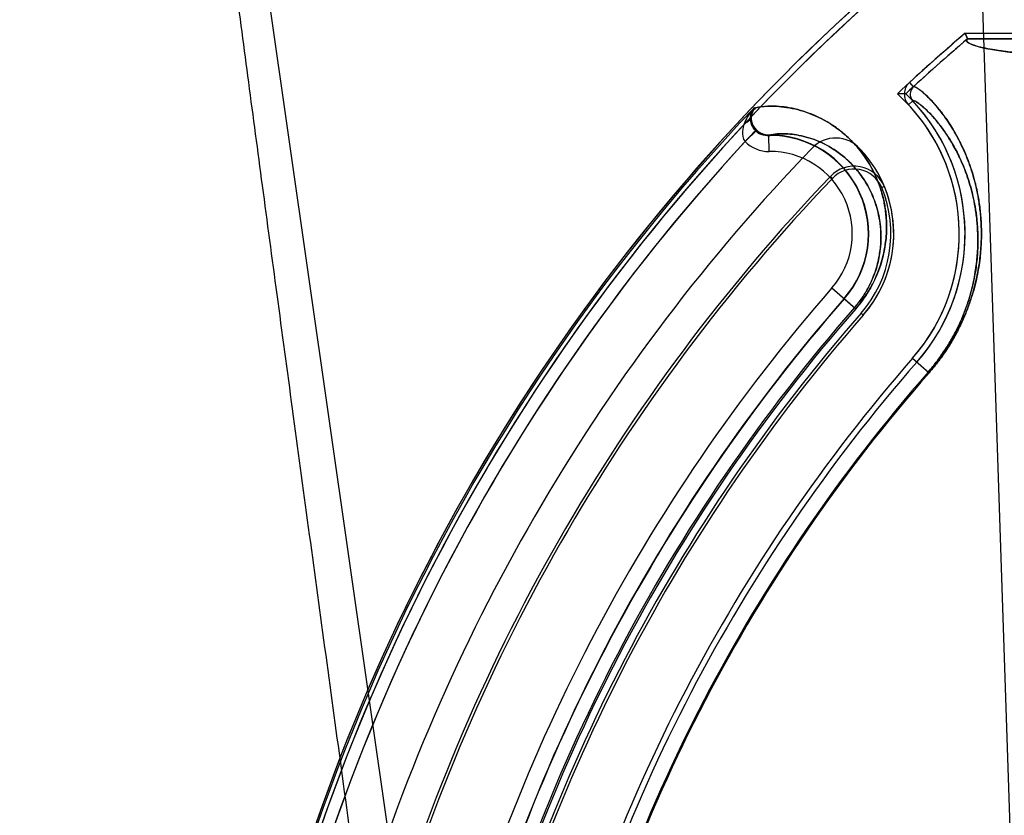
# Model space of a CAD drawing. Header units: millimetres. Extents: x 0 to 297, y 0 to 210.
# Tile 391 of 499: x 239.962 to 240.172, y 160.151 to 160.321. Entities that reach past the tile are written whole.
import ezdxf

# ---------------------------------------------------------------- set-up
doc = ezdxf.new("R2010")
doc.units = ezdxf.units.MM
doc.header["$LTSCALE"] = 16.335
doc.layers.get('0').update_dxf_attribs({"linetype": 'CONTINUOUS'})
for name, color, linetype in [('AXES_REF', 7, 'CONTINUOUS'), ('INTFCLR_1', 7, 'CONTINUOUS'), ('INTFCLR_144815', 7, 'CONTINUOUS'), ('INTFCLR_72935', 7, 'CONTINUOUS')]:
    doc.layers.add(name, color=color, linetype=linetype)

msp = doc.modelspace()

# ---------------------------------------------------------------- linework, layer by layer
at = {"color": 7, "linetype": 'Continuous'}
for radius in [6.787079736, 6.7865, 6.743039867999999]:
    msp.add_circle((241.4889109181, 154.7114647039), radius, dxfattribs=at)
for radius, start, end in [(6.72, 278.2771290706, 261.7228709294), (6.874, 113.0826918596, 346.8308908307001)]:
    msp.add_arc((241.4889109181, 154.7114647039), radius, start, end, dxfattribs=at)
at = {"layer": 'AXES_REF', "color": 9, "linetype": 'Continuous'}
msp.add_arc((241.4889109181, 154.7114647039), 6.191158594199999, 94.4118118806, 85.5881881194, dxfattribs=at)
at = {"layer": 'INTFCLR_1', "color": 6, "linetype": 'Continuous'}
for p, q in [((240.1634492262, 160.3181585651), (240.1639029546, 160.3169242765)), ((240.1634492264, 160.3181585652), (240.304692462, 160.3181585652)), ((240.1639029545, 160.3169242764), (240.6855274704, 160.3169242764))]:
    msp.add_line(p, q, dxfattribs=at)
at = {"layer": 'INTFCLR_1', "color": 9, "linetype": 'Continuous'}
for p, q in [((240.1515176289, 160.3076153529), (240.1523530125, 160.3067067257)), ((240.1513341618, 160.3028880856), (240.1522374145, 160.3037292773)), ((240.1184056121, 160.3022627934), (240.1186553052, 160.3022627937)), ((240.1189242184, 160.2974773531), (240.116422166, 160.2950355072)), ((240.1215533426, 160.2929099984), (240.1215101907, 160.2964091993)), ((240.1349896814, 160.2637917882), (240.1400687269, 160.2593508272)), ((240.1521852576, 160.2487565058), (240.155711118, 160.245673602))]:
    msp.add_line(p, q, dxfattribs=at)
at = {"layer": 'INTFCLR_1', "color": 6, "linetype": 'Continuous'}
for centre, radius, start, end in [((240.4247152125, 160.0104647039), 0.423418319, 129.3396669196, 162.9347323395), ((240.4247152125, 160.0104647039), 0.4221840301, 129.3995060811, 162.9347321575), ((240.4247152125, 160.0104647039), 0.4036526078, 130.3349249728, 132.5951472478), ((240.4247152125, 160.0104647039), 0.402418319, 130.3994272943, 132.5951472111), ((240.1537743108, 160.3051605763), 0.0033344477, 132.5924038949, 222.9624927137), ((240.1537743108, 160.3051605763), 0.0021001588, 132.5915889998, 222.962486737), ((240.1217698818, 160.2753507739), 0.0404023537, 318.8345500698, 42.9669915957), ((240.1217698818, 160.2753507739), 0.0416366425, 318.8345507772, 42.96685853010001), ((240.4247152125, 160.0104647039), 0.4195535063, 137.2913519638, 169.1014109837), ((240.1357745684, 160.2887845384), 0.006999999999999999, 42.29570308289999, 136.0726218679), ((240.4247152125, 160.0104647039), 0.4081840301, 136.0726226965, 162.934732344), ((240.1537743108, 160.3051605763), 0.0173344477, 222.2957028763, 222.9661258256), ((240.1217698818, 160.2753507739), 0.0264023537, 318.8345509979, 42.96699183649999), ((240.4247152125, 160.0104647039), 0.3760159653, 138.8345507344, 166.0686236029), ((240.4247152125, 160.0104647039), 0.3620159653, 138.8345508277, 166.0686237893), ((240.4247152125, 160.0104647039), 0.3607816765, 138.8345507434, 166.0686235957)]:
    msp.add_arc(centre, radius, start, end, dxfattribs=at)
at = {"layer": 'INTFCLR_1', "color": 9, "linetype": 'Continuous'}
for centre, radius, start, end in [((240.4247152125, 160.0104647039), 0.4230504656, 136.3898582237, 175.7650415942), ((240.1214614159, 160.299945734), 0.00703614, 224.2570395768, 270.7486548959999), ((240.1217698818, 160.2753507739), 0.0210600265, 318.8345507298, 90.70656214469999), ((240.1217698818, 160.2753507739), 0.0175605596, 318.8345507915, 90.7064764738), ((240.4247152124, 160.0104647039), 0.3848577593, 138.8345507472, 166.0686236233), ((240.4247152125, 160.0104647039), 0.3813582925, 138.8345507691, 166.0686236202), ((240.4247152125, 160.0104647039), 0.3784849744, 138.8345507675, 166.0686236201), ((240.4247152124, 160.0104647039), 0.3781109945, 138.8345501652, 166.0686229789), ((240.4247152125, 160.0104647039), 0.3575673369, 138.8345507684, 166.0686236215), ((240.4247152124, 160.0104647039), 0.3573323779, 138.8345501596, 166.0686229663)]:
    msp.add_arc(centre, radius, start, end, dxfattribs=at)
at = {"layer": 'INTFCLR_1', "color": 6, "linetype": 'Continuous'}
msp.add_open_spline([(240.1639029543, 160.3169242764), (240.1631904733, 160.3163179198), (240.1666612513, 160.3150240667), (240.1689410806, 160.314757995), (240.1727910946, 160.3141225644), (240.1771041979, 160.3136598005), (240.1824233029, 160.3131445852), (240.1885664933, 160.3126575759), (240.195667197, 160.3121699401), (240.2035941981, 160.3116996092), (240.2123218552, 160.3112457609), (240.2218178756, 160.3108109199), (240.2320450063, 160.3103966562), (240.2429695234, 160.3100044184), (240.2545480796, 160.3096357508), (240.2667390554, 160.3092920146), (240.2794891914, 160.3089746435), (240.2927582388, 160.3086845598), (240.3065025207, 160.3084227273), (240.3206689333, 160.3081901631), (240.335198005, 160.3079877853), (240.3500423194, 160.3078161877), (240.365155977, 160.3076758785), (240.3804869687, 160.3075673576), (240.3959769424, 160.307491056), (240.4115633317, 160.3074472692), (240.4271809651, 160.3074361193), (240.4427747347, 160.30745755), (240.4582931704, 160.3075113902), (240.4736899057, 160.3075974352), (240.4889115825, 160.3077153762), (240.5039047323, 160.3078648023), (240.5186115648, 160.3080451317), (240.5329745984, 160.3082556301), (240.5469401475, 160.308495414), (240.5604646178, 160.3087636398), (240.5734961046, 160.3090592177), (240.5859896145, 160.3093810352), (240.5979012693, 160.3097278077), (240.6092005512, 160.3100985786), (240.6198395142, 160.3104917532), (240.6297866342, 160.3109060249), (240.6390020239, 160.3113395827), (240.6474572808, 160.3117909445), (240.6551190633, 160.3122582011), (240.6619553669, 160.3127383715), (240.667857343, 160.3132235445), (240.6727255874, 160.3136942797), (240.6765452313, 160.3141440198), (240.6793563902, 160.3145271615), (240.6815518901, 160.3149290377), (240.6832986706, 160.3152291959), (240.6862710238, 160.3162914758), (240.6855274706, 160.3169242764)], degree=3, knots=[0, 0, 0, 0, 0.005364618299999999, 0.0105103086, 0.0174735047, 0.0261349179, 0.0359631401, 0.0479194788, 0.0615367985, 0.0767520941, 0.0934596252, 0.1116466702, 0.1312601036, 0.1521500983, 0.1743285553, 0.197685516, 0.2220813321, 0.2474609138, 0.273788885, 0.3009058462, 0.3287025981, 0.3571072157, 0.3860294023, 0.4153686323, 0.4450179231, 0.4748505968, 0.5047419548, 0.5345700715, 0.5642659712, 0.5937258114, 0.6228569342, 0.6515502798, 0.6797013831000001, 0.707192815, 0.7339173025, 0.7597921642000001, 0.7847578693, 0.8086595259, 0.8314541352, 0.8530886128, 0.8734848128, 0.8924998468, 0.9101750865, 0.9263842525, 0.9410518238, 0.9541875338, 0.9656850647, 0.9749912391, 0.9822753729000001, 0.9876216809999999, 0.9915377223, 0.9944014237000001, 1, 1, 1, 1], dxfattribs=at)
at = {"layer": 'INTFCLR_1', "color": 9, "linetype": 'Continuous'}
for points, knots in [([(240.1557111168, 160.2456736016), (240.1564329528, 160.2464991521), (240.1577973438, 160.2481786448), (240.1593382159, 160.2503795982), (240.1604486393, 160.2521574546), (240.1614477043, 160.2538853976), (240.1625387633, 160.2560043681), (240.1636378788, 160.2585096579), (240.164796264, 160.2616363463), (240.1656491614, 160.2646673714), (240.1662319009, 160.2675676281), (240.1666310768, 160.2701765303), (240.1668985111, 160.2732208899), (240.1669253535, 160.276641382), (240.1667510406, 160.2793020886), (240.1665162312, 160.2812933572), (240.1662386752, 160.2831281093), (240.1658098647, 160.2852803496), (240.1651784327, 160.2876948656), (240.1642615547, 160.2905446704), (240.1629878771, 160.2936708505), (240.1613050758, 160.2969046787), (240.1596222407, 160.2995698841), (240.1580131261, 160.3017358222), (240.1565303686, 160.3034653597), (240.1550084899, 160.3050181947), (240.1537021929, 160.3061215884), (240.1528027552, 160.3066836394), (240.1524267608, 160.3067745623), (240.1523530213, 160.3067067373)], [0, 0, 0, 0, 0.04809504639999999, 0.09480444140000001, 0.1177327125, 0.1400101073, 0.1823284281, 0.2221844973, 0.2599202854, 0.3285029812, 0.3599833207, 0.3896225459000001, 0.444218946, 0.4938451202, 0.5395034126, 0.5610557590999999, 0.5817683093, 0.620874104, 0.6572382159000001, 0.691163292, 0.7521164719, 0.8050229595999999, 0.8508547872, 0.8901840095, 0.9233355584, 0.9504662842, 0.9862062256, 0.9956059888, 1, 1, 1, 1]), ([(240.1555342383, 160.2458282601), (240.1562201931, 160.2466127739), (240.1575166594, 160.248208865), (240.1589805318, 160.2503006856), (240.1600352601, 160.2519904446), (240.1609840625, 160.2536327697), (240.1620199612, 160.2556467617), (240.163063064, 160.2580279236), (240.1641617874, 160.260999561), (240.1649698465, 160.26388015), (240.1655208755, 160.2666362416), (240.1658975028, 160.2691151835), (240.1661481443, 160.2720075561), (240.1661692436, 160.275256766), (240.1659998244, 160.277783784), (240.1657736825, 160.2796746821), (240.1655070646, 160.2814166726), (240.1650960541, 160.2834597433), (240.1644918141, 160.2857512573), (240.1636153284, 160.2884550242), (240.1623988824, 160.2914197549), (240.1607927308, 160.2944846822), (240.1591871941, 160.2970086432), (240.1576520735, 160.2990579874), (240.1562377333, 160.3006920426), (240.1547837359, 160.302158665), (240.1535379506, 160.303193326), (240.1526692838, 160.3037219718), (240.1523087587, 160.3037956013), (240.1522374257, 160.3037292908)], [0, 0, 0, 0, 0.04811611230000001, 0.09484560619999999, 0.1177835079, 0.1400700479, 0.1824050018, 0.2222756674, 0.2600241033, 0.3286261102, 0.3601135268, 0.3897582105, 0.4443611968, 0.4939890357, 0.5396447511, 0.5611944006, 0.5819033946, 0.6209997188, 0.6573516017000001, 0.6912620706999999, 0.7521804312, 0.8050471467, 0.8508368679, 0.8901243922, 0.9232376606, 0.9503374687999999, 0.9860740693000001, 0.9955031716, 1, 1, 1, 1]), ([(240.118405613, 160.3022627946), (240.1181714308, 160.3020059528), (240.1173012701, 160.3009663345), (240.1165971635, 160.299776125), (240.1162411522, 160.2988323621)], [0, 0, 0, 0, 0.2562763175, 1, 1, 1, 1]), ([(240.140068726, 160.2593508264), (240.1407169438, 160.2600921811), (240.1416204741, 160.2612492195), (240.1426764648, 160.2628593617), (240.1435847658, 160.2644183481), (240.1445117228, 160.2663232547), (240.145347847, 160.2685476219), (240.1459379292, 160.2706447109), (240.146439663, 160.2731716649), (240.1467043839, 160.276072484), (240.146605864, 160.2788009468), (240.146359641, 160.2807859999), (240.1460385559, 160.282575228), (240.1455032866, 160.2846408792), (240.1444375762, 160.28757065), (240.1427960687, 160.2907388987), (240.1407882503, 160.2934496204), (240.1390881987, 160.2952784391), (240.1374173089, 160.2968413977), (240.1345435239, 160.299041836), (240.1303527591, 160.3011883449), (240.1261861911, 160.3022713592), (240.1232389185, 160.302576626), (240.1210293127, 160.302599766), (240.1195214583, 160.3024532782), (240.1186553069, 160.3022627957)], [0, 0, 0, 0, 0.04772758, 0.0709557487, 0.09328965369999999, 0.135136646, 0.1734507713, 0.2083111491, 0.240598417, 0.2982110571, 0.3490214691, 0.3725952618, 0.3951106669, 0.4370869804, 0.4758226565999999, 0.5460322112, 0.6091531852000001, 0.6386600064, 0.6669602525, 0.7199543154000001, 0.8136351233, 0.8929466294, 0.9270833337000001, 0.9570186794, 1, 1, 1, 1]), ([(240.1162411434, 160.2988323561), (240.1160581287, 160.2983329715), (240.1157169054, 160.297092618), (240.1159150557, 160.2956159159), (240.1164221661, 160.2950355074)], [0, 0, 0, 0, 0.4083093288, 1, 1, 1, 1]), ([(240.1189242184, 160.2974773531), (240.1187257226, 160.2976803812), (240.1180719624, 160.2984735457), (240.1177417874, 160.2995180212), (240.1177207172, 160.3002582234)], [0, 0, 0, 0, 0.2771643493, 1, 1, 1, 1]), ([(240.1215101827, 160.2964092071), (240.1212694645, 160.2964058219), (240.1203212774, 160.296481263), (240.1194187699, 160.2969723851), (240.1189242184, 160.2974773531)], [0, 0, 0, 0, 0.2540685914, 1, 1, 1, 1]), ([(240.1397871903, 160.2595969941), (240.1403480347, 160.2602384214), (240.1413750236, 160.2615543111), (240.1426454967, 160.2636097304), (240.1436259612, 160.2656320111), (240.1443454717, 160.2675574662), (240.1448514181, 160.2693722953), (240.1452790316, 160.2715582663), (240.1454993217, 160.2740664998), (240.1453884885, 160.2768250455), (240.1450068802, 160.2792749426), (240.1444278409, 160.281461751), (240.1434937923, 160.2839839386), (240.142060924, 160.2867059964), (240.1403135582, 160.2890288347), (240.1388371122, 160.2905914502), (240.1373885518, 160.2919233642), (240.1349025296, 160.2937910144), (240.1312885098, 160.2955945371), (240.1277029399, 160.2964813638), (240.1245104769, 160.2967581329), (240.1226832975, 160.2966669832), (240.1215101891, 160.296409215)], [0, 0, 0, 0, 0.04817351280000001, 0.0941425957, 0.1363738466, 0.1750344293, 0.2102042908, 0.2427723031, 0.3008685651, 0.3520840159, 0.3985030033, 0.4407757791, 0.4797667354, 0.5503879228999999, 0.6138164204, 0.6434446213, 0.6718466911, 0.7249899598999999, 0.8187866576, 0.8980320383, 0.9320914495, 1, 1, 1, 1])]:
    msp.add_open_spline(points, degree=3, knots=knots, dxfattribs=at)
for points in [[(240.1177230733, 160.3002872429), (240.1177349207, 160.3009838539), (240.1179709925, 160.3017182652), (240.118405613, 160.3022627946)], [(240.1177230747, 160.3002872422), (240.1177908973, 160.3008315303), (240.1179267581, 160.3014286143), (240.1183040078, 160.3018267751)], [(240.1177207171, 160.3002582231), (240.1175987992, 160.2997278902), (240.1171596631, 160.2992215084), (240.1166528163, 160.2990234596)]]:
    msp.add_open_spline(points, degree=3, dxfattribs=at)
at = {"layer": 'INTFCLR_144815', "color": 9, "linetype": 'Continuous'}
for p, q in [((240.1098418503, 159.660842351), (239.9829005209, 160.5483959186)), ((240.176247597, 160.0524036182), (240.1597635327, 160.5483959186))]:
    msp.add_line(p, q, dxfattribs=at)
at = {"layer": 'INTFCLR_144815', "color": 7, "linetype": 'Continuous'}
msp.add_open_spline([(240.0417366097, 160.0774146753), (240.0404082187, 160.0870409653), (240.0377931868, 160.106017), (240.0339522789, 160.1339701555), (240.0302673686, 160.1608705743), (240.0267035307, 160.1869713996), (240.0232262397, 160.2125274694), (240.0198196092, 160.2376613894), (240.0165365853, 160.2619870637), (240.0134139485, 160.2852326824), (240.010436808, 160.3075085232), (240.0075778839, 160.3290220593), (240.0048351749, 160.3497957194), (240.0022622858, 160.3694278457), (239.9999019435, 160.3875873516), (239.9978084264, 160.403840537), (239.995956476, 160.4183581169), (239.9943493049, 160.4310863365), (239.992932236, 160.4424323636), (239.9916872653, 160.4525149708), (239.9905885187, 160.4615232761), (239.989632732, 160.4694615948), (239.988782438, 160.4766167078), (239.9880265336, 160.483067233), (239.9873492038, 160.4889367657), (239.9867680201, 160.4940517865), (239.9862444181, 160.4987336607), (239.9857699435, 160.503050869), (239.9853439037, 160.5070025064), (239.9849735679, 160.5105052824), (239.9846399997, 160.5137253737), (239.984338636, 160.5167010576), (239.9840717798, 160.519401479), (239.9838356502, 160.5218518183), (239.983624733, 160.524101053), (239.9834362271, 160.5261733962), (239.9832673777, 160.5280896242), (239.9831173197, 160.5298536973), (239.9829840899, 160.5314839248), (239.9828725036, 160.5329076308), (239.9827763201, 160.5341893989), (239.9826886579, 160.535414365), (239.9826092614, 160.5365890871), (239.9825227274, 160.5379591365), (239.982442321, 160.5393725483), (239.9823702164, 160.5408799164), (239.9823185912, 160.5422531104), (239.9822845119, 160.5436569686), (239.9822819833, 160.5449758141), (239.9823110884, 160.5462814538), (239.9824269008, 160.5472357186), (239.9825294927, 160.5484231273), (239.982900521, 160.5483959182)], degree=3, knots=[0, 0, 0, 0, 0.0613840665, 0.1210015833, 0.178234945, 0.2328968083, 0.2874063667, 0.3411562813, 0.3931156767, 0.4424610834, 0.4893142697, 0.5350799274, 0.5795535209, 0.62167709, 0.660153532, 0.6952292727, 0.7251941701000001, 0.7526020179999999, 0.776269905, 0.7974221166, 0.8167759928, 0.8335956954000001, 0.847929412, 0.8622917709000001, 0.8746214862, 0.8852523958, 0.894810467, 0.9043805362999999, 0.9126877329, 0.9199170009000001, 0.9266303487, 0.9331373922, 0.9388100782, 0.9437715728, 0.9486875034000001, 0.9530804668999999, 0.9569162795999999, 0.9608389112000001, 0.9642640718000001, 0.9672484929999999, 0.9698598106, 0.9723835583, 0.9750061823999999, 0.9772972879, 0.9810550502, 0.9839495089, 0.9868275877, 0.9897432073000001, 0.9927891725, 0.9952691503, 0.9976499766, 1, 1, 1, 1], dxfattribs=at)
at = {"layer": 'INTFCLR_72935', "color": 6, "linetype": 'Continuous'}
for p, q in [((240.1639029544, 160.3169242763), (240.1634492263, 160.3181585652)), ((240.1634492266, 160.3181585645), (240.3314987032, 160.3181585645)), ((240.6855274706, 160.3169242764), (240.1639029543, 160.3169242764)), ((240.1212626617, 160.2963507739), (240.1217698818, 160.2963507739))]:
    msp.add_line(p, q, dxfattribs=at)
at = {"layer": 'INTFCLR_72935', "color": 9, "linetype": 'Continuous'}
for p, q in [((240.118405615, 160.3022627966), (240.1186553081, 160.3022627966)), ((240.1211735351, 160.2963507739), (240.1212626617, 160.2963507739)), ((240.1346385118, 160.2876002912), (240.1350813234, 160.2871772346)), ((240.1461686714, 160.2854395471), (240.1456027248, 160.2852055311)), ((240.1375789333, 160.261527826), (240.1400687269, 160.2593508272)), ((240.1416458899, 160.2579718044), (240.1411848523, 160.2583749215)), ((240.1521852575, 160.2487565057), (240.155711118, 160.245673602))]:
    msp.add_line(p, q, dxfattribs=at)
at = {"layer": 'INTFCLR_72935', "color": 6, "linetype": 'Continuous'}
for centre, radius, start, end in [((240.4247152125, 160.0104647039), 0.423418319, 129.3396668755, 163.0859256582), ((240.4247152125, 160.0104647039), 0.4221840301, 129.3995060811, 163.1406710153), ((240.4247152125, 160.0104647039), 0.4036526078, 130.3349249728, 133.0911961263), ((240.4247152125, 160.0104647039), 0.402418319, 130.3994273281, 132.9037340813), ((240.149663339, 160.203262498), 0.1019789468, 89.3830242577, 90.3978284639), ((240.1217698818, 160.2753507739), 0.0404023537, 318.8345500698, 47.7113284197), ((240.1217698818, 160.2753507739), 0.0416366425, 318.8345507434, 45.8691424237), ((240.4247152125, 160.0104647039), 0.4195535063, 136.8471002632, 169.5793628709), ((240.1217698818, 160.2753507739), 0.021, 318.8345507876, 90.0000001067), ((240.1396998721, 160.2827647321), 0.006999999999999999, 22.4648507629, 136.3069891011), ((240.1396998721, 160.2827647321), 0.006387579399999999, 22.4648411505, 136.306993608), ((240.4247152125, 160.0104647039), 0.4011840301, 136.3069930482, 164.1119135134), ((240.4247152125, 160.0104647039), 0.4005716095, 136.3069931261, 164.1414215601), ((240.1217698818, 160.2753507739), 0.025789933, 318.834550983, 22.4648411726), ((240.1217698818, 160.2753507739), 0.0264023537, 318.8345497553, 22.4648437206), ((240.4247152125, 160.0104647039), 0.381418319, 138.8345507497, 166.0686236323), ((240.4247152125, 160.0104647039), 0.376628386, 138.8345507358, 166.0686236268), ((240.4247152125, 160.0104647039), 0.3760159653, 138.8345508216, 166.0686234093), ((240.4247152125, 160.0104647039), 0.3620159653, 138.8345508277, 166.0686237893), ((240.4247152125, 160.0104647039), 0.3607816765, 138.8345507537, 166.068623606)]:
    msp.add_arc(centre, radius, start, end, dxfattribs=at)
at = {"layer": 'INTFCLR_72935', "color": 9, "linetype": 'Continuous'}
for centre, radius, start, end in [((240.4247152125, 160.0104647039), 0.4230504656, 136.3898582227, 175.7650415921), ((240.4247152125, 160.0104647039), 0.3784849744, 138.8345507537, 166.068623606), ((240.4247152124, 160.0104647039), 0.3781109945, 138.834550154, 166.0686229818), ((240.4247152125, 160.0104647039), 0.3575673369, 138.8345507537, 166.068623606), ((240.4247152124, 160.0104647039), 0.3573323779, 138.8345501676, 166.0686229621)]:
    msp.add_arc(centre, radius, start, end, dxfattribs=at)
at = {"layer": 'INTFCLR_72935', "color": 6, "linetype": 'Continuous'}
for points, knots in [([(240.6855274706, 160.3169242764), (240.6862399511, 160.3163179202), (240.6827691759, 160.3150240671), (240.6804893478, 160.3147579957), (240.6766393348, 160.3141225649), (240.6723262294, 160.3136598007), (240.6670071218, 160.3131445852), (240.66086393, 160.3126575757), (240.6537632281, 160.3121699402), (240.6458362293, 160.3116996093), (240.6371085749, 160.3112457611), (240.6276125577, 160.3108109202), (240.6173854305, 160.3103966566), (240.6064609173, 160.3100044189), (240.5948823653, 160.3096357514), (240.582691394, 160.3092920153), (240.5699412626, 160.3089746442), (240.5566722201, 160.3086845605), (240.5429279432, 160.3084227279), (240.5287615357, 160.3081901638), (240.514232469, 160.3079877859), (240.4993881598, 160.3078161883), (240.4842745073, 160.307675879), (240.4689435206, 160.307567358), (240.4534535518, 160.3074910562), (240.4378671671, 160.3074472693), (240.4222495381, 160.3074361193), (240.4066557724, 160.3074575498), (240.3911373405, 160.3075113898), (240.3757406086, 160.3075974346), (240.3605189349, 160.3077153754), (240.3455257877, 160.3078648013), (240.3308189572, 160.3080451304), (240.3164559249, 160.3082556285), (240.3024903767, 160.3084954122), (240.2889659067, 160.3087636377), (240.2759344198, 160.3090592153), (240.263440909, 160.3093810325), (240.2515292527, 160.3097278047), (240.2402299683, 160.3100985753), (240.2295910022, 160.3104917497), (240.2196438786, 160.310906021), (240.2104284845, 160.3113395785), (240.2019732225, 160.31179094), (240.1943114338, 160.3122581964), (240.1874751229, 160.3127383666), (240.1815731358, 160.3132235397), (240.1767048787, 160.3136942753), (240.1728852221, 160.3141440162), (240.1700740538, 160.3145271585), (240.1678785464, 160.3149290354), (240.1661317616, 160.3152291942), (240.1631593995, 160.3162914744), (240.1639029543, 160.3169242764)], [0, 0, 0, 0, 0.005364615, 0.0105103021, 0.0174734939, 0.0261349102, 0.035963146, 0.0479194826, 0.0615367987, 0.0767520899, 0.0934596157, 0.1116466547, 0.1312600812, 0.1521500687, 0.1743285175, 0.1976854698, 0.2220812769, 0.2474608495, 0.2737888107, 0.3009057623, 0.3287025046, 0.3571071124, 0.3860292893, 0.4153685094, 0.445017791, 0.474850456, 0.5047418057, 0.5345699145, 0.5642658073, 0.5937256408, 0.6228567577, 0.6515500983, 0.6797011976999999, 0.7071926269, 0.7339171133, 0.7597919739, 0.7847576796, 0.8086593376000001, 0.8314539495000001, 0.8530884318, 0.8734846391, 0.8924996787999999, 0.9101749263, 0.9263841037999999, 0.941051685, 0.9541874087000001, 0.965684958, 0.9749911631, 0.9822753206, 0.9876216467, 0.9915377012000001, 0.9944014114, 1, 1, 1, 1]), ([(240.1523530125, 160.3067067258), (240.1519573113, 160.3063429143), (240.1514375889, 160.3052519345), (240.1518705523, 160.3041231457), (240.1522374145, 160.3037292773)], [0, 0, 0, 0, 0.4996622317, 1, 1, 1, 1]), ([(240.1186378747, 160.2974173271), (240.1182876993, 160.2977784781), (240.1177432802, 160.2986403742), (240.1174274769, 160.3003969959), (240.1179024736, 160.3016865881), (240.1184056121, 160.3022627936)], [0, 0, 0, 0, 0.2872075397, 0.5632550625, 1, 1, 1, 1])]:
    msp.add_open_spline(points, degree=3, knots=knots, dxfattribs=at)
at = {"layer": 'INTFCLR_72935', "color": 9, "linetype": 'Continuous'}
for points, knots in [([(240.1523530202, 160.3067067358), (240.1524260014, 160.3067738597), (240.1527967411, 160.306685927), (240.1536849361, 160.3061342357), (240.1549763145, 160.3050471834), (240.1564901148, 160.3035093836), (240.157977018, 160.3017814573), (240.1595950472, 160.2996102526), (240.1612846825, 160.2969404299), (240.1629667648, 160.2937152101), (240.1645479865, 160.2898490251), (240.1656318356, 160.2861429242), (240.1662158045, 160.2832550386), (240.1664982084, 160.2814258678), (240.1667392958, 160.2794334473), (240.1669217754, 160.276767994), (240.1669043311, 160.2733398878), (240.1666441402, 160.270288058), (240.1662504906, 160.267672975), (240.165674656, 160.2647720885), (240.1648302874, 160.2617434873), (240.1638389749, 160.2590464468), (240.1631534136, 160.2574052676), (240.1623711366, 160.2556822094), (240.1614820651, 160.253948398), (240.1604805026, 160.2522104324), (240.1593648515, 160.2504189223), (240.1578136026, 160.2481990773), (240.1564377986, 160.2465046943), (240.1557111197, 160.2456736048)], [0, 0, 0, 0, 0.0043487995, 0.0136035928, 0.04878972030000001, 0.0757239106, 0.1088987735, 0.1484675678, 0.1944556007, 0.2472995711, 0.3078051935, 0.3773692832, 0.41627962, 0.4369550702, 0.4585302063, 0.5042876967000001, 0.5540248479, 0.6087443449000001, 0.6384498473, 0.6699745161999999, 0.7384164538, 0.776051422, 0.7959419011, 0.8164110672, 0.8590356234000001, 0.8813281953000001, 0.9043733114, 0.9515813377, 1, 1, 1, 1]), ([(240.1522374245, 160.3037292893), (240.1523080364, 160.3037949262), (240.1526635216, 160.3037239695), (240.153521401, 160.3032052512), (240.1547530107, 160.3021859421), (240.1561993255, 160.3007336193), (240.1576176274, 160.2991011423), (240.1591612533, 160.2970468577), (240.1607732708, 160.2945185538), (240.162378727, 160.2914618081), (240.1638889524, 160.2877951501), (240.1649254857, 160.2842783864), (240.1655785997, 160.2810793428), (240.1659623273, 160.2783186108), (240.1660955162, 160.2763782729), (240.1661283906, 160.2753507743)], [0, 0, 0, 0, 0.0087997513, 0.0271539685, 0.09670745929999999, 0.1498923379, 0.2153989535, 0.2935382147, 0.3843669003, 0.4887538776, 0.608297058, 0.7457629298, 0.8226646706, 0.9061646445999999, 1, 1, 1, 1]), ([(240.1186553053, 160.3022627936), (240.1182972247, 160.3018848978), (240.1177542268, 160.3009668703), (240.1176163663, 160.2994251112), (240.1181408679, 160.2978968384), (240.119376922, 160.2966716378), (240.1205894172, 160.296350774), (240.1211876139, 160.296350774)], [0, 0, 0, 0, 0.1934342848, 0.3809056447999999, 0.5578669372, 0.7777348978, 1, 1, 1, 1]), ([(240.1186553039, 160.3022627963), (240.1190147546, 160.3023418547), (240.1198943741, 160.3024842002), (240.1214027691, 160.3025982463), (240.1232557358, 160.3025753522), (240.1262123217, 160.3022671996), (240.1303820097, 160.3011770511), (240.1345665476, 160.2990266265), (240.1379129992, 160.2964599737), (240.1399776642, 160.2943835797), (240.141543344, 160.2924308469), (240.1426856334, 160.290760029), (240.1437476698, 160.28890388), (240.144705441, 160.286844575), (240.1455280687, 160.2845611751), (240.146176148, 160.2820253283), (240.1465163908, 160.2797264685), (240.1466444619, 160.2777335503), (240.1466544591, 160.2754894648), (240.1464288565, 160.2730948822), (240.1459203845, 160.2705730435), (240.1453274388, 160.2684867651), (240.1444900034, 160.2662738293), (240.1435632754, 160.2643781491), (240.1426570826, 160.2628283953), (240.1416071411, 160.261231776), (240.1407113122, 160.2600857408), (240.1400687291, 160.25935083)], [0, 0, 0, 0, 0.0178351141, 0.0431121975, 0.0732190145, 0.1075081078, 0.186982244, 0.2805245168, 0.3332847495, 0.3908965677, 0.4219018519, 0.4544838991, 0.4888730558, 0.5254180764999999, 0.5644037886, 0.6063192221, 0.6520528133, 0.6767821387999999, 0.7030450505, 0.7607489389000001, 0.7929145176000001, 0.8276197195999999, 0.8657317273, 0.9074291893, 0.9296975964, 0.9526929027, 1, 1, 1, 1]), ([(240.1212626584, 160.2963507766), (240.1225126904, 160.296667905), (240.124440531, 160.296764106), (240.1277251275, 160.2964785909), (240.1313138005, 160.2955849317), (240.134922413, 160.2937781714), (240.1378182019, 160.2915989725), (240.1396092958, 160.289827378), (240.1409701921, 160.2881565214), (240.1419648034, 160.2867240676), (240.1428911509, 160.2851301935), (240.1437283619, 160.2833593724), (240.1444496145, 160.2813929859), (240.1451468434, 160.278724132), (240.1453921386, 160.2766642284), (240.1454332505, 160.2753507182)], [0, 0, 0, 0, 0.1069115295, 0.157080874, 0.2735289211, 0.4108740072, 0.4884618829, 0.5732717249, 0.6189493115, 0.666973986, 0.7176874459, 0.7716065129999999, 0.8291542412, 0.8910556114, 1, 1, 1, 1]), ([(240.1454332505, 160.2753507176), (240.1454782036, 160.2739144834), (240.1453494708, 160.2718913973), (240.1448363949, 160.2693103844), (240.1443279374, 160.2675047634), (240.1436072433, 160.2655892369), (240.1426280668, 160.2635789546), (240.1413629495, 160.2615382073), (240.1403431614, 160.2602328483), (240.1397871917, 160.2595969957)], [0, 0, 0, 0, 0.2517712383, 0.3523316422, 0.4608512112, 0.5800427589, 0.7104653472, 0.8520080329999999, 1, 1, 1, 1]), ([(240.1661283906, 160.2753507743), (240.166161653, 160.2743111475), (240.166150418, 160.2720835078), (240.1659097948, 160.2692211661), (240.165538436, 160.2667363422), (240.1649939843, 160.2639796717), (240.1641940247, 160.2611013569), (240.1631010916, 160.2581217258), (240.1620573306, 160.2557241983), (240.1610166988, 160.253692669), (240.1600655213, 160.2520407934), (240.1590058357, 160.2503380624), (240.1575321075, 160.2482282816), (240.1562247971, 160.2466180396), (240.1555342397, 160.2458282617)], [0, 0, 0, 0, 0.0971929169, 0.2079428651, 0.2680693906, 0.3318806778, 0.4704266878, 0.5466146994, 0.6283116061, 0.7146055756, 0.7597379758, 0.8063943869, 0.9019712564, 1, 1, 1, 1])]:
    msp.add_open_spline(points, degree=3, knots=knots, dxfattribs=at)
at = {"layer": 'INTFCLR_72935', "color": 6, "linetype": 'Continuous'}
msp.add_open_spline([(240.1186378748, 160.297417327), (240.1189989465, 160.2970449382), (240.1194232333, 160.2965682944), (240.1199419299, 160.2965682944)], degree=3, dxfattribs=at)

doc.saveas('drawing.dxf')
